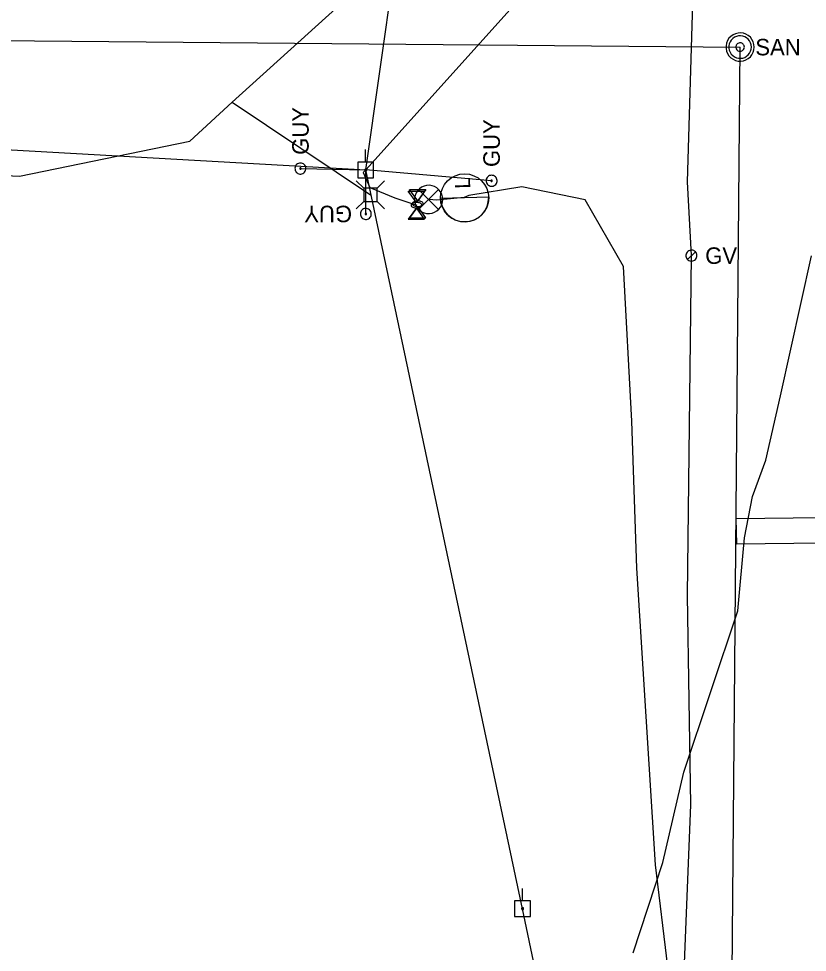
# Model space of a CAD drawing. Extents: x 600849 to 606371, y 330010 to 403088.
# Drawn here: x 601694.1 to 601878.2, y 355310.5 to 355528.5 of the extents above; entities that cross this region are included whole.
import ezdxf

# ---------------------------------------------------------------- set-up
doc = ezdxf.new("R2010")
doc.units = 0
for name, color, linetype in [('E_FTMS_Loop', 7, 'Continuous'), ('E_LTG', 7, 'Continuous'), ('E_LTG_CID', 7, 'Continuous'), ('E_SIG', 7, 'Continuous'), ('E_UTL_AG', 7, 'Continuous'), ('E_UTL_AG_Bold', 7, 'Continuous'), ('E_UTL_E_UG', 7, 'Continuous'), ('E_UTL_EGuyWire', 7, 'Continuous'), ('E_UTL_EPowerPole', 7, 'Continuous'), ('E_UTL_FO_UG', 7, 'Continuous'), ('E_UTL_FO_UG_QWEST', 7, 'Continuous'), ('E_UTL_G', 7, 'Continuous'), ('E_UTL_G_UG', 7, 'Continuous'), ('E_UTL_Overhead', 7, 'Continuous'), ('E_UTL_SAN', 7, 'Continuous'), ('E_UTL_SAN_UG', 7, 'Continuous'), ('E_UTL_T_UG', 7, 'Continuous')]:
    doc.layers.add(name, color=color, linetype=linetype)

# ---------------------------------------------------------------- blocks, each defined once
blk = doc.blocks.new('_U279')
at = {"layer": 'E_LTG'}
blk.add_lwpolyline([(0.0007, -0.171), (0.0007, 0.1718)], dxfattribs=at)
blk.add_circle((0.0007, 0.0004), 0.1714, dxfattribs=at)
blk.add_arc((0.0007, 0.0004), 0.1714, 90, 270, dxfattribs=at)
blk.add_text('L', height=0.108, dxfattribs=at).set_placement((0.066, -0.0422))

msp = doc.modelspace()

# ---------------------------------------------------------------- linework, layer by layer
at = {"layer": 'E_FTMS_Loop'}
msp.add_lwpolyline([(601861.71, 355405.79), (601861.58, 355411.79), (601881.57, 355412.01), (601881.66, 355406.01), (601861.71, 355405.79)], dxfattribs=at)
at = {"layer": 'E_LTG_CID'}
for points in [[(601848.52, 355283.22), (601842.75, 355330.92), (601838.43, 355400.17), (601837.25, 355434.48), (601835.27, 355470.67), (601826.34, 355486.24), (601811.52, 355489.27), (601799.18, 355487.23), (601798.09, 355486.71)], [(601798.09, 355486.71), (601791.68, 355486.12), (601789.8, 355486.29)]]:
    msp.add_lwpolyline(points, dxfattribs=at)
at = {"layer": 'E_SIG'}
for points in [[(601793.1, 355486.29), (601793.04, 355486.91), (601792.86, 355487.52), (601792.58, 355488.07), (601792.19, 355488.57), (601791.72, 355488.98), (601791.17, 355489.29), (601790.58, 355489.5), (601789.96, 355489.59), (601789.33, 355489.56), (601788.72, 355489.41), (601788.15, 355489.15), (601787.64, 355488.78), (601787.21, 355488.33), (601786.87, 355487.8), (601786.64, 355487.22), (601786.52, 355486.6), (601786.52, 355485.98), (601786.64, 355485.36), (601786.87, 355484.78), (601787.21, 355484.25), (601787.64, 355483.8), (601788.15, 355483.43), (601788.72, 355483.17), (601789.33, 355483.02), (601789.96, 355482.99), (601790.58, 355483.08), (601791.17, 355483.29), (601791.72, 355483.6), (601792.19, 355484.01), (601792.58, 355484.51), (601792.86, 355485.06), (601793.04, 355485.67), (601793.1, 355486.29)], [(601792.06, 355488.62), (601787.45, 355483.97)], [(601787.45, 355488.58), (601792.11, 355483.92)]]:
    msp.add_lwpolyline(points, dxfattribs=at)
at = {"layer": 'E_UTL_AG'}
for points in [[(601785.05, 355488.25), (601788.86, 355488.25)], [(601786.95, 355485.58), (601785.05, 355488.25)], [(601785.36, 355488.6), (601789.17, 355488.6)], [(601787.26, 355485.94), (601785.36, 355488.6)], [(601788.86, 355488.25), (601786.95, 355485.58)], [(601789.17, 355488.6), (601787.26, 355485.94)], [(601788.22, 355484.95), (601788.2, 355485.07), (601788.13, 355485.19), (601788.02, 355485.29), (601787.87, 355485.39), (601787.69, 355485.47), (601787.48, 355485.53), (601787.25, 355485.57), (601787.01, 355485.58), (601786.77, 355485.58), (601786.54, 355485.55), (601786.32, 355485.5), (601786.12, 355485.43), (601785.95, 355485.34), (601785.82, 355485.24), (601785.73, 355485.13), (601785.69, 355485.01), (601785.69, 355484.89), (601785.73, 355484.77), (601785.82, 355484.66), (601785.95, 355484.56), (601786.12, 355484.47), (601786.32, 355484.4), (601786.54, 355484.35), (601786.77, 355484.32), (601787.01, 355484.31), (601787.25, 355484.33), (601787.48, 355484.37), (601787.69, 355484.43), (601787.87, 355484.51), (601788.02, 355484.61), (601788.13, 355484.71), (601788.2, 355484.83), (601788.22, 355484.95)], [(601788.53, 355485.3), (601788.51, 355485.42), (601788.44, 355485.54), (601788.33, 355485.65), (601788.18, 355485.74), (601788, 355485.82), (601787.79, 355485.88), (601787.56, 355485.92), (601787.32, 355485.94), (601787.08, 355485.93), (601786.85, 355485.9), (601786.63, 355485.85), (601786.43, 355485.78), (601786.26, 355485.69), (601786.13, 355485.59), (601786.04, 355485.48), (601786, 355485.36), (601786, 355485.24), (601786.04, 355485.12), (601786.13, 355485.01), (601786.26, 355484.91), (601786.43, 355484.82), (601786.63, 355484.75), (601786.85, 355484.7), (601787.08, 355484.67), (601787.32, 355484.67), (601787.56, 355484.68), (601787.79, 355484.72), (601788, 355484.78), (601788.18, 355484.86), (601788.33, 355484.96), (601788.44, 355485.07), (601788.51, 355485.18), (601788.53, 355485.3)], [(601786.95, 355484.31), (601785.05, 355481.65)], [(601787.26, 355484.67), (601785.36, 355482)], [(601788.86, 355481.65), (601786.95, 355484.31)], [(601789.17, 355482), (601787.26, 355484.67)], [(601785.05, 355481.65), (601788.86, 355481.65)], [(601785.36, 355482), (601789.17, 355482)]]:
    msp.add_lwpolyline(points, dxfattribs=at)
at = {"layer": 'E_UTL_AG_Bold'}
for points in [[(601774.66, 355488.91), (601772.91, 355490.67)], [(601777.76, 355488.91), (601779.51, 355490.67)], [(601777.76, 355488.91), (601774.66, 355488.91)], [(601774.66, 355488.91), (601774.66, 355485.82)], [(601777.76, 355485.82), (601777.76, 355488.91)], [(601774.66, 355485.82), (601772.91, 355484.07)], [(601774.66, 355485.82), (601777.76, 355485.82)], [(601777.76, 355485.82), (601779.51, 355484.07)]]:
    msp.add_lwpolyline(points, dxfattribs=at)
at = {"layer": 'E_UTL_E_UG'}
msp.add_lwpolyline([(601775.11, 355493.17), (601774.48, 355492.58), (601776.05, 355489.05), (601781.93, 355486.7), (601787.07, 355484.92)], dxfattribs=at)
at = {"layer": 'E_UTL_EGuyWire'}
for p in [(601759.87, 355493.51), (601775.13, 355482.91), (601804.49, 355490.66)]:
    msp.add_line(p, (601775.11, 355493.17), dxfattribs=at)
for points in [[(601759.87, 355494.79), (601759.63, 355494.77), (601759.39, 355494.7), (601759.17, 355494.59), (601758.98, 355494.44), (601758.82, 355494.26), (601758.7, 355494.04), (601758.62, 355493.81), (601758.59, 355493.57), (601758.6, 355493.33), (601758.66, 355493.09), (601758.76, 355492.87), (601758.9, 355492.67), (601759.08, 355492.5), (601759.28, 355492.37), (601759.51, 355492.28), (601759.75, 355492.23), (601759.99, 355492.23), (601760.23, 355492.28), (601760.46, 355492.37), (601760.66, 355492.5), (601760.84, 355492.67), (601760.98, 355492.87), (601761.08, 355493.09), (601761.14, 355493.33), (601761.15, 355493.57), (601761.12, 355493.81), (601761.04, 355494.04), (601760.91, 355494.26), (601760.75, 355494.44), (601760.56, 355494.59), (601760.35, 355494.7), (601760.11, 355494.77), (601759.87, 355494.79)], [(601759.87, 355493.67), (601759.84, 355493.67), (601759.81, 355493.66), (601759.78, 355493.65), (601759.76, 355493.63), (601759.74, 355493.6), (601759.72, 355493.58), (601759.71, 355493.55), (601759.71, 355493.52), (601759.71, 355493.49), (601759.72, 355493.46), (601759.73, 355493.43), (601759.75, 355493.41), (601759.77, 355493.38), (601759.79, 355493.37), (601759.82, 355493.36), (601759.85, 355493.35), (601759.88, 355493.35), (601759.91, 355493.36), (601759.94, 355493.37), (601759.97, 355493.38), (601759.99, 355493.41), (601760.01, 355493.43), (601760.02, 355493.46), (601760.03, 355493.49), (601760.03, 355493.52), (601760.02, 355493.55), (601760.01, 355493.58), (601760, 355493.6), (601759.98, 355493.63), (601759.96, 355493.65), (601759.93, 355493.66), (601759.9, 355493.67), (601759.87, 355493.67)], [(601804.49, 355491.94), (601804.24, 355491.92), (601804.01, 355491.85), (601803.79, 355491.74), (601803.6, 355491.58), (601803.44, 355491.4), (601803.32, 355491.19), (601803.24, 355490.96), (601803.21, 355490.72), (601803.22, 355490.47), (601803.27, 355490.24), (601803.38, 355490.01), (601803.52, 355489.82), (601803.69, 355489.65), (601803.9, 355489.52), (601804.13, 355489.42), (601804.37, 355489.38), (601804.61, 355489.38), (601804.85, 355489.42), (601805.08, 355489.52), (601805.28, 355489.65), (601805.46, 355489.82), (601805.6, 355490.01), (601805.7, 355490.24), (601805.76, 355490.47), (601805.77, 355490.72), (601805.73, 355490.96), (601805.65, 355491.19), (601805.53, 355491.4), (601805.37, 355491.58), (601805.18, 355491.74), (601804.96, 355491.85), (601804.73, 355491.92), (601804.49, 355491.94)], [(601804.49, 355490.82), (601804.46, 355490.81), (601804.43, 355490.8), (601804.4, 355490.79), (601804.38, 355490.77), (601804.36, 355490.75), (601804.34, 355490.72), (601804.33, 355490.69), (601804.33, 355490.66), (601804.33, 355490.63), (601804.34, 355490.6), (601804.35, 355490.58), (601804.37, 355490.55), (601804.39, 355490.53), (601804.41, 355490.51), (601804.44, 355490.5), (601804.47, 355490.5), (601804.5, 355490.5), (601804.53, 355490.5), (601804.56, 355490.51), (601804.59, 355490.53), (601804.61, 355490.55), (601804.63, 355490.58), (601804.64, 355490.6), (601804.65, 355490.63), (601804.65, 355490.66), (601804.64, 355490.69), (601804.63, 355490.72), (601804.62, 355490.75), (601804.6, 355490.77), (601804.57, 355490.79), (601804.55, 355490.8), (601804.52, 355490.81), (601804.49, 355490.82)], [(601773.85, 355482.91), (601773.87, 355482.67), (601773.94, 355482.43), (601774.05, 355482.22), (601774.2, 355482.02), (601774.39, 355481.86), (601774.6, 355481.74), (601774.83, 355481.66), (601775.07, 355481.63), (601775.31, 355481.64), (601775.55, 355481.7), (601775.77, 355481.8), (601775.97, 355481.94), (601776.14, 355482.12), (601776.27, 355482.32), (601776.36, 355482.55), (601776.41, 355482.79), (601776.41, 355483.03), (601776.36, 355483.27), (601776.27, 355483.5), (601776.14, 355483.7), (601775.97, 355483.88), (601775.77, 355484.02), (601775.55, 355484.12), (601775.31, 355484.18), (601775.07, 355484.19), (601774.83, 355484.16), (601774.6, 355484.08), (601774.39, 355483.95), (601774.2, 355483.79), (601774.05, 355483.6), (601773.94, 355483.39), (601773.87, 355483.15), (601773.85, 355482.91)], [(601774.97, 355482.91), (601774.97, 355482.88), (601774.98, 355482.85), (601775, 355482.82), (601775.01, 355482.8), (601775.04, 355482.78), (601775.06, 355482.76), (601775.09, 355482.75), (601775.12, 355482.75), (601775.15, 355482.75), (601775.18, 355482.76), (601775.21, 355482.77), (601775.24, 355482.79), (601775.26, 355482.81), (601775.27, 355482.84), (601775.28, 355482.86), (601775.29, 355482.89), (601775.29, 355482.92), (601775.28, 355482.95), (601775.27, 355482.98), (601775.26, 355483.01), (601775.24, 355483.03), (601775.21, 355483.05), (601775.18, 355483.06), (601775.15, 355483.07), (601775.12, 355483.07), (601775.09, 355483.06), (601775.06, 355483.05), (601775.04, 355483.04), (601775.01, 355483.02), (601775, 355483), (601774.98, 355482.97), (601774.97, 355482.94), (601774.97, 355482.91)]]:
    msp.add_lwpolyline(points, dxfattribs=at)
at = {"layer": 'E_UTL_EPowerPole'}
for points in [[(601775.08, 355495.01), (601775.08, 355497.92)], [(601776.93, 355495.01), (601773.24, 355495.01)], [(601773.24, 355495.01), (601773.24, 355491.32)], [(601776.93, 355491.32), (601776.93, 355495.01)], [(601775.35, 355493.17), (601775.35, 355493.22), (601775.33, 355493.26), (601775.31, 355493.3), (601775.29, 355493.34), (601775.25, 355493.37), (601775.21, 355493.39), (601775.17, 355493.4), (601775.12, 355493.41), (601775.08, 355493.41), (601775.04, 355493.4), (601774.99, 355493.38), (601774.96, 355493.35), (601774.93, 355493.32), (601774.9, 355493.28), (601774.88, 355493.24), (601774.88, 355493.19), (601774.88, 355493.15), (601774.88, 355493.1), (601774.9, 355493.06), (601774.93, 355493.02), (601774.96, 355492.99), (601774.99, 355492.96), (601775.04, 355492.95), (601775.08, 355492.93), (601775.12, 355492.93), (601775.17, 355492.94), (601775.21, 355492.95), (601775.25, 355492.98), (601775.29, 355493.01), (601775.31, 355493.04), (601775.33, 355493.08), (601775.35, 355493.13), (601775.35, 355493.17)], [(601773.24, 355491.32), (601776.93, 355491.32)], [(601811.7, 355322.5), (601811.7, 355325.41)], [(601813.55, 355322.5), (601809.86, 355322.5)], [(601809.86, 355322.5), (601809.86, 355318.81)], [(601813.55, 355318.81), (601813.55, 355322.5)], [(601811.97, 355320.66), (601811.97, 355320.71), (601811.95, 355320.75), (601811.93, 355320.79), (601811.91, 355320.82), (601811.87, 355320.85), (601811.83, 355320.88), (601811.79, 355320.89), (601811.74, 355320.9), (601811.7, 355320.9), (601811.66, 355320.89), (601811.61, 355320.87), (601811.58, 355320.84), (601811.55, 355320.81), (601811.52, 355320.77), (601811.5, 355320.73), (601811.5, 355320.68), (601811.5, 355320.64), (601811.5, 355320.59), (601811.52, 355320.55), (601811.55, 355320.51), (601811.58, 355320.48), (601811.61, 355320.45), (601811.66, 355320.43), (601811.7, 355320.42), (601811.74, 355320.42), (601811.79, 355320.43), (601811.83, 355320.44), (601811.87, 355320.47), (601811.91, 355320.5), (601811.93, 355320.53), (601811.95, 355320.57), (601811.97, 355320.62), (601811.97, 355320.66)], [(601809.86, 355318.81), (601813.55, 355318.81)]]:
    msp.add_lwpolyline(points, dxfattribs=at)
at = {"layer": 'E_UTL_FO_UG'}
msp.add_lwpolyline([(601743.92, 355509.01), (601776.21, 355487.37)], dxfattribs=at)
at = {"layer": 'E_UTL_FO_UG_QWEST'}
msp.add_lwpolyline([(601837.5, 355310.36), (601844.44, 355331.45), (601849.37, 355352.57), (601861.99, 355390.18), (601863.5, 355407.3), (601865.39, 355416.91), (601868.52, 355425.42), (601871.92, 355440.42), (601879.18, 355473.16)], dxfattribs=at)
at = {"layer": 'E_UTL_G'}
for points in [[(601852.43, 355473.18), (601852.41, 355473.42), (601852.34, 355473.65), (601852.23, 355473.87), (601852.08, 355474.06), (601851.89, 355474.22), (601851.68, 355474.34), (601851.45, 355474.42), (601851.21, 355474.46), (601850.97, 355474.45), (601850.73, 355474.39), (601850.51, 355474.29), (601850.31, 355474.14), (601850.14, 355473.97), (601850.01, 355473.76), (601849.92, 355473.54), (601849.87, 355473.3), (601849.87, 355473.05), (601849.92, 355472.81), (601850.01, 355472.59), (601850.14, 355472.38), (601850.31, 355472.21), (601850.51, 355472.06), (601850.73, 355471.96), (601850.97, 355471.9), (601851.21, 355471.89), (601851.45, 355471.93), (601851.68, 355472.01), (601851.89, 355472.13), (601852.08, 355472.29), (601852.23, 355472.48), (601852.34, 355472.7), (601852.41, 355472.93), (601852.43, 355473.18)], [(601850.24, 355472.27), (601852.06, 355474.08)]]:
    msp.add_lwpolyline(points, dxfattribs=at)
at = {"layer": 'E_UTL_G_UG'}
msp.add_lwpolyline([(601849.27, 355302.12), (601850.99, 355344.89), (601850.21, 355393.81), (601851.15, 355473.2), (601850.21, 355490.44), (601851.95, 355547.88), (601852.67, 355583.73), (601852.25, 355585.99), (601852.56, 355586.58), (601852.19, 355591.55), (601851.91, 355592.32), (601849.25, 355596.66), (601835.45, 355610.23), (601821.29, 355626.35), (601811.64, 355637.69), (601814.09, 355668.92), (601823.14, 355722.3), (601823.37, 355723.2), (601828.74, 355757.82), (601829.7, 355765.72)], dxfattribs=at)
at = {"layer": 'E_UTL_Overhead'}
for points in [[(601775.11, 355493.17), (601794.88, 355632.14), (601813.19, 355774.43), (601846.41, 355956.03), (601876.1, 356114.7), (601902.03, 356254.58), (601928.02, 356393.42), (601947.92, 356557.45), (601949.4, 356721.2), (601951.31, 356874.93), (601952.99, 357026.21), (601955.32, 357157.12), (601956.05, 357297.31), (601956.02, 357419.23)], [(601775.11, 355493.17), (601845.25, 355571.2)], [(601353.91, 355517.52), (601463.19, 355511.89), (601657.83, 355499.82), (601775.11, 355493.17)], [(602785.99, 352669.52), (602719.04, 352860.19), (602644.01, 353055.85), (602573, 353243.24), (602502.19, 353429.5), (602428.67, 353624.2), (602360.66, 353804.33), (602303.82, 353952.18), (602250.37, 354092.88), (602197.72, 354232.78), (602144.03, 354374.9), (602091.31, 354515.03), (602040.95, 354648.65), (601976.43, 354817.48), (601911.13, 354985.41), (601846.94, 355153.54), (601811.73, 355320.66), (601775.11, 355493.17)]]:
    msp.add_lwpolyline(points, dxfattribs=at)
at = {"layer": 'E_UTL_SAN'}
for points in [[(601865.8, 355521.88), (601865.74, 355522.51), (601865.56, 355523.11), (601865.27, 355523.67), (601864.89, 355524.16), (601864.41, 355524.57), (601863.87, 355524.89), (601863.27, 355525.09), (601862.65, 355525.18), (601862.03, 355525.15), (601861.42, 355525), (601860.85, 355524.74), (601860.34, 355524.38), (601859.9, 355523.92), (601859.56, 355523.4), (601859.33, 355522.81), (601859.21, 355522.2), (601859.21, 355521.57), (601859.33, 355520.95), (601859.56, 355520.37), (601859.9, 355519.84), (601860.34, 355519.39), (601860.85, 355519.03), (601861.42, 355518.77), (601862.03, 355518.62), (601862.65, 355518.59), (601863.27, 355518.68), (601863.87, 355518.88), (601864.41, 355519.2), (601864.89, 355519.61), (601865.27, 355520.1), (601865.56, 355520.66), (601865.74, 355521.26), (601865.8, 355521.88)], [(601865.14, 355521.88), (601865.09, 355522.38), (601864.95, 355522.87), (601864.72, 355523.31), (601864.41, 355523.71), (601864.03, 355524.03), (601863.59, 355524.29), (601863.12, 355524.45), (601862.62, 355524.52), (601862.12, 355524.5), (601861.63, 355524.38), (601861.18, 355524.17), (601860.77, 355523.88), (601860.42, 355523.52), (601860.15, 355523.09), (601859.96, 355522.63), (601859.87, 355522.14), (601859.87, 355521.63), (601859.96, 355521.14), (601860.15, 355520.67), (601860.42, 355520.25), (601860.77, 355519.89), (601861.18, 355519.6), (601861.63, 355519.39), (601862.12, 355519.27), (601862.62, 355519.25), (601863.12, 355519.32), (601863.59, 355519.48), (601864.03, 355519.73), (601864.41, 355520.06), (601864.72, 355520.46), (601864.95, 355520.9), (601865.09, 355521.38), (601865.14, 355521.88)], [(601863.49, 355521.88), (601863.47, 355522.07), (601863.42, 355522.25), (601863.33, 355522.42), (601863.21, 355522.57), (601863.07, 355522.69), (601862.91, 355522.78), (601862.73, 355522.85), (601862.54, 355522.87), (601862.36, 355522.86), (601862.17, 355522.82), (601862, 355522.74), (601861.85, 355522.63), (601861.72, 355522.5), (601861.62, 355522.34), (601861.55, 355522.16), (601861.51, 355521.98), (601861.51, 355521.79), (601861.55, 355521.61), (601861.62, 355521.43), (601861.72, 355521.27), (601861.85, 355521.14), (601862, 355521.03), (601862.17, 355520.95), (601862.36, 355520.9), (601862.54, 355520.9), (601862.73, 355520.92), (601862.91, 355520.98), (601863.07, 355521.08), (601863.21, 355521.2), (601863.33, 355521.35), (601863.42, 355521.52), (601863.47, 355521.7), (601863.49, 355521.88)]]:
    msp.add_lwpolyline(points, dxfattribs=at)
at = {"layer": 'E_UTL_SAN_UG'}
for p in [(601547.86, 355524.61), (601859.69, 355189.09)]:
    msp.add_line(p, (601862.49, 355521.89), dxfattribs=at)
at = {"layer": 'E_UTL_T_UG'}
msp.add_lwpolyline([(601555.15, 355293.25), (601546.07, 355328.55), (601537.79, 355381.85), (601535.72, 355429.97), (601535.59, 355468.25), (601535.1, 355479.19), (601535.6, 355482.46), (601543.19, 355485.84), (601553.05, 355488.3), (601593.31, 355492.85), (601624.11, 355494.98), (601694.31, 355491.72), (601734.08, 355499.88), (601743.92, 355509.01), (601770.57, 355533.15), (601786.55, 355562.19), (601794.99, 355631.11), (601804.92, 355661.67), (601832.53, 355819.68), (601858.24, 355964.25), (601877.3, 356057.56)], dxfattribs=at)

# ---------------------------------------------------------------- block references
at = {"layer": 'E_LTG_CID', "xscale": 32.80833333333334, "yscale": 32.80833333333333, "rotation": 91.7539376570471}
msp.add_blockref('_U279', (601798.2, 355486.64), dxfattribs=at)

# ---------------------------------------------------------------- texts
at = {"layer": 'E_UTL_EGuyWire'}
for rotation, p in [(90, (601761.79, 355496.72)), (90, (601806.41, 355493.86)), (180, (601771.92, 355484.83))]:
    msp.add_text('GUY', height=3.85, rotation=rotation, dxfattribs=at).set_placement(p)
at = {"layer": 'E_UTL_G'}
msp.add_text('GV', height=3.85, dxfattribs=at).set_placement((601854.36, 355471.25))
at = {"layer": 'E_UTL_SAN'}
msp.add_text('SAN', height=3.849, dxfattribs=at).set_placement((601866.06, 355519.94))

doc.saveas('drawing.dxf')
